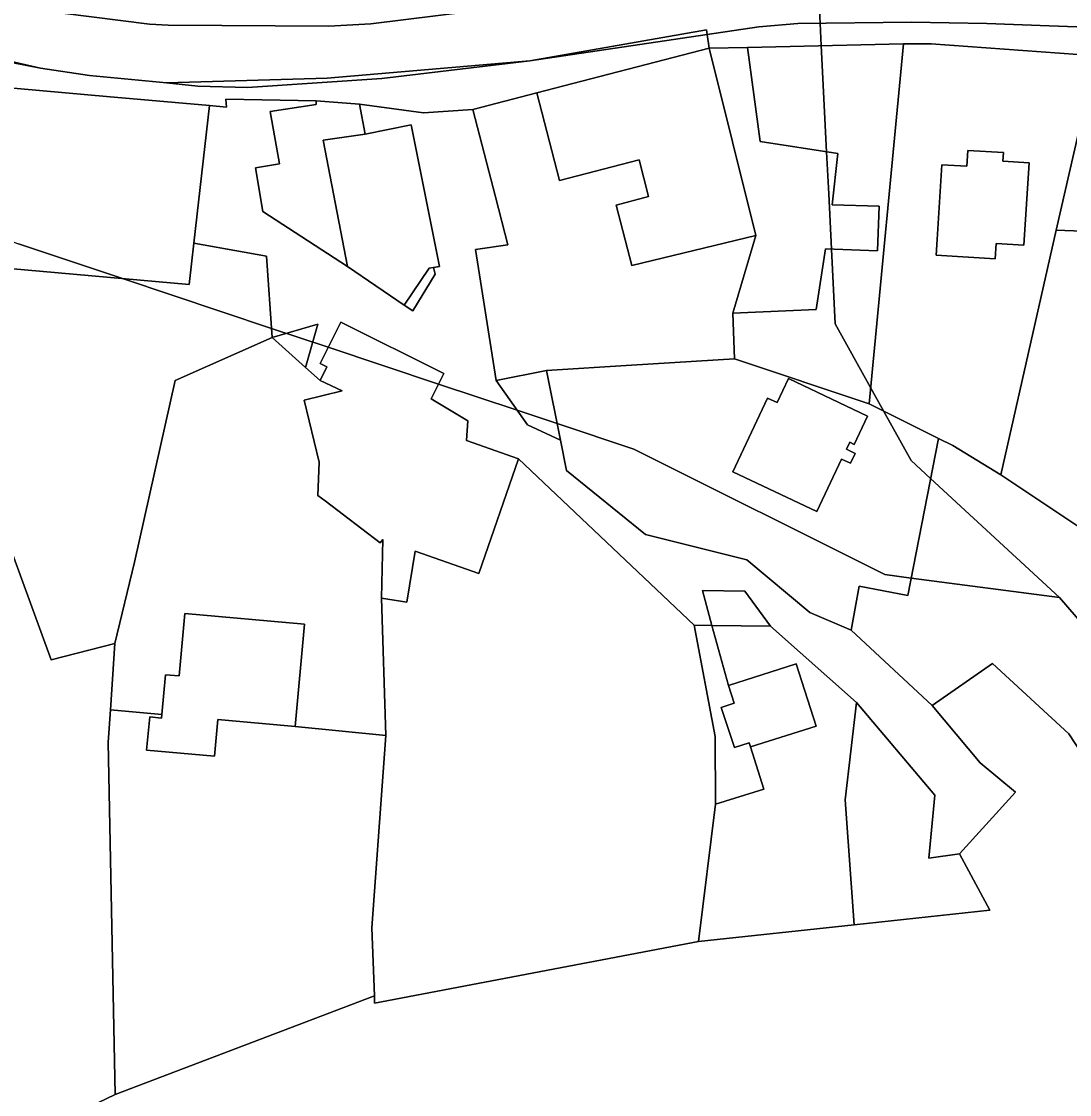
# Model space of a CAD drawing. Extents: x -502026 to -497664, y -1143484 to -1138019.
# Drawn here: x -498325.1 to -498187.2, y -1140463.9 to -1140322.7 of the extents above; entities that cross this region are included whole.
import ezdxf

# ---------------------------------------------------------------- set-up
doc = ezdxf.new("R2010")
doc.units = 0
for name, color, linetype in [('25', 7, 'Continuous'), ('55', 7, 'Continuous'), ('62', 7, 'Continuous')]:
    doc.layers.add(name, color=color, linetype=linetype)

msp = doc.modelspace()

# ---------------------------------------------------------------- linework, layer by layer
at = {"layer": '25'}
for points in [[(-498213.56, -1140373.05), (-498231.26, -1140367.11), (-498231.5, -1140361.08), (-498220.51, -1140360.61), (-498219.3, -1140352.65), (-498212.47, -1140352.91), (-498212.23, -1140347.04), (-498218.42, -1140346.83), (-498217.67, -1140340.1), (-498227.87, -1140338.52), (-498229.56, -1140326.13), (-498209.03, -1140325.65)], [(-498183.68, -1140327.23), (-498188.96, -1140350.19), (-498196.2, -1140382.36), (-498202.54, -1140378.51), (-498204.43, -1140377.57), (-498213.56, -1140373.05), (-498209.03, -1140325.65), (-498205.41, -1140325.65)], [(-498192.51, -1140341.34), (-498195.95, -1140341.12), (-498195.87, -1140339.94), (-498200.55, -1140339.72), (-498200.68, -1140341.78), (-498203.98, -1140341.57), (-498204.6, -1140351.41), (-498204.73, -1140353.46), (-498196.95, -1140353.95), (-498196.82, -1140351.92), (-498193.19, -1140352.14)], [(-498165.45, -1140351.08), (-498165.76, -1140361.18), (-498166.78, -1140386.27), (-498167.4, -1140401.58), (-498196.2, -1140382.36), (-498188.96, -1140350.19), (-498169.33, -1140350.93)], [(-498292.1, -1140364.31), (-498304.85, -1140369.96), (-498310.23, -1140393.88), (-498312.81, -1140404.58), (-498321.17, -1140406.7), (-498331.57, -1140378.32), (-498340.36, -1140379.16), (-498342.42, -1140376.56), (-498327.51, -1140364.81), (-498326.69, -1140355.24), (-498303.03, -1140357.34), (-498302.41, -1140351.91), (-498292.87, -1140353.62)], [(-498312.81, -1140404.58), (-498313.39, -1140413.3), (-498313.68, -1140417.56), (-498312.78, -1140463.9), (-498347.06, -1140480.37), (-498350.37, -1140443.2), (-498349.74, -1140417.52), (-498352.29, -1140410.71), (-498354.19, -1140405.64), (-498350.43, -1140404.66), (-498348.67, -1140411.44), (-498332.02, -1140407.12), (-498333.78, -1140400.34), (-498329.07, -1140398.61), (-498332.09, -1140389.6), (-498334.24, -1140386.88), (-498340.36, -1140379.16), (-498331.57, -1140378.32), (-498321.17, -1140406.7)], [(-498196.2, -1140382.36), (-498167.4, -1140401.58), (-498164.99, -1140401.77), (-498164.87, -1140402.78), (-498163.79, -1140411.21), (-498159.35, -1140425.42), (-498156.4, -1140433.71), (-498145.98, -1140440.86), (-498162.95, -1140439.02), (-498167.66, -1140448.76), (-498177.22, -1140431.8), (-498187.27, -1140416.44), (-498197.32, -1140407.18), (-498205.24, -1140412.72), (-498215.91, -1140402.8), (-498214.88, -1140397.02), (-498208.47, -1140398.27), (-498204.43, -1140377.57), (-498202.54, -1140378.51)], [(-498236.59, -1140402.15), (-498233.8, -1140416.8), (-498233.77, -1140425.69), (-498236, -1140443.78), (-498278.63, -1140451.9), (-498278.66, -1140450.92), (-498278.98, -1140441.96), (-498277.16, -1140416.68), (-498277.72, -1140398.59), (-498274.39, -1140399.14), (-498273.28, -1140392.42), (-498264.93, -1140395.34), (-498259.67, -1140380.28)], [(-498226.52, -1140402.27), (-498215.2, -1140412.31), (-498216.71, -1140425.15), (-498215.5, -1140441.58), (-498236, -1140443.78), (-498233.77, -1140425.69), (-498227.39, -1140423.74), (-498229.16, -1140418.17), (-498220.54, -1140415.44), (-498223.14, -1140407.25), (-498232.07, -1140410.08), (-498234.24, -1140402.18)], [(-498201.64, -1140432.25), (-498197.67, -1140439.66), (-498215.5, -1140441.58), (-498216.71, -1140425.15), (-498215.2, -1140412.31), (-498204.91, -1140424.51), (-498205.71, -1140432.81)], [(-498306.64, -1140413.91), (-498306.68, -1140414.37), (-498308.22, -1140414.23), (-498308.62, -1140418.59), (-498299.71, -1140419.4), (-498299.27, -1140414.58), (-498289.09, -1140415.5), (-498277.16, -1140416.68), (-498278.98, -1140441.96), (-498278.66, -1140450.92), (-498312.78, -1140463.9), (-498313.68, -1140417.56), (-498313.39, -1140413.3)]]:
    msp.add_lwpolyline(points, close=True, dxfattribs=at)
at = {"layer": '55'}
for points in [[(-498322.57, -1140328.88), (-498335.43, -1140326.36), (-498367.65, -1140318.77), (-498366.06, -1140318.83), (-498362.25, -1140319.72), (-498354.41, -1140321.56), (-498341.7, -1140324.48), (-498334.89, -1140326.05)], [(-498234.86, -1140324.43), (-498258.2, -1140327.88), (-498234.95, -1140323.8)], [(-498164.88, -1140324.05), (-498164.72, -1140328.21), (-498183.68, -1140327.23), (-498205.41, -1140325.65), (-498209.03, -1140325.65), (-498229.56, -1140326.13), (-498234.59, -1140326.25), (-498234.86, -1140324.43), (-498228.06, -1140323.42), (-498222.92, -1140323.01), (-498207.97, -1140322.82), (-498198.07, -1140322.99), (-498189.88, -1140323.31), (-498171.66, -1140323.94)], [(-498228.46, -1140350.89), (-498244.76, -1140354.81), (-498246.84, -1140346.87), (-498242.58, -1140345.77), (-498243.83, -1140340.93), (-498254.29, -1140343.63), (-498257.27, -1140332.11), (-498234.59, -1140326.25)], [(-498231.5, -1140361.08), (-498228.46, -1140350.89), (-498234.59, -1140326.25), (-498229.56, -1140326.13), (-498227.87, -1140338.52), (-498217.67, -1140340.1), (-498218.42, -1140346.83), (-498212.23, -1140347.04), (-498212.47, -1140352.91), (-498219.3, -1140352.65), (-498220.51, -1140360.61)], [(-498306, -1140330.81), (-498284.87, -1140330.2), (-498258.2, -1140327.88), (-498277.67, -1140330.21), (-498295.36, -1140331.43), (-498301.88, -1140331.24)], [(-498164.72, -1140328.21), (-498165.11, -1140342.1), (-498165.45, -1140351.08), (-498169.33, -1140350.93), (-498188.96, -1140350.19), (-498183.68, -1140327.23)], [(-498300.34, -1140333.79), (-498302.41, -1140351.91), (-498303.03, -1140357.34), (-498326.69, -1140355.24), (-498337.19, -1140354.3), (-498336.48, -1140330.57), (-498313.9, -1140332.58)], [(-498228.46, -1140350.89), (-498231.5, -1140361.08), (-498231.26, -1140367.11), (-498244.83, -1140367.95), (-498255.99, -1140368.64), (-498262.61, -1140369.95), (-498265.37, -1140352.73), (-498261.08, -1140352.1), (-498262.71, -1140345.81), (-498265.69, -1140334.29), (-498257.27, -1140332.11), (-498254.29, -1140343.63), (-498243.83, -1140340.93), (-498242.58, -1140345.77), (-498246.84, -1140346.87), (-498244.76, -1140354.81)], [(-498286.3, -1140333.18), (-498286.3, -1140333.64), (-498292.36, -1140334.55), (-498291.15, -1140341.44), (-498294.29, -1140341.98), (-498293.35, -1140347.71), (-498282.2, -1140354.97), (-498274.74, -1140360.05), (-498273.58, -1140360.79), (-498270.64, -1140355.97), (-498270.87, -1140355.09), (-498270.08, -1140354.96), (-498273.83, -1140336.31), (-498279.88, -1140337.53), (-498280.63, -1140333.62), (-498272.19, -1140334.73), (-498265.69, -1140334.29), (-498262.71, -1140345.81), (-498261.08, -1140352.1), (-498265.37, -1140352.73), (-498262.61, -1140369.95), (-498258.52, -1140375.8), (-498254.17, -1140377.82), (-498253.38, -1140381.8), (-498243, -1140390.22), (-498229.65, -1140393.56), (-498221.37, -1140400.47), (-498215.91, -1140402.8), (-498205.24, -1140412.72), (-498198.92, -1140420.28), (-498194.3, -1140424.11), (-498201.64, -1140432.25), (-498205.71, -1140432.81), (-498204.91, -1140424.51), (-498215.2, -1140412.31), (-498226.52, -1140402.27), (-498229.92, -1140397.67), (-498235.5, -1140397.6), (-498234.24, -1140402.18), (-498236.59, -1140402.15), (-498259.67, -1140380.28), (-498266.54, -1140377.87), (-498266.34, -1140375.26), (-498271.17, -1140372.37), (-498269.51, -1140369.05), (-498283.05, -1140362.29), (-498285.81, -1140367.72), (-498284.91, -1140368.16), (-498285.8, -1140369.96), (-498287.71, -1140368.25), (-498286.11, -1140362.54), (-498292.1, -1140364.31), (-498292.87, -1140353.62), (-498302.41, -1140351.91), (-498300.34, -1140333.79), (-498298.11, -1140333.99), (-498298.2, -1140332.93)], [(-498280.63, -1140333.62), (-498279.88, -1140337.53), (-498285.39, -1140338.36), (-498282.2, -1140354.97), (-498293.35, -1140347.71), (-498294.29, -1140341.98), (-498291.15, -1140341.44), (-498292.36, -1140334.55), (-498286.3, -1140333.64), (-498286.3, -1140333.18)], [(-498270.87, -1140355.09), (-498271.43, -1140355.18), (-498274.74, -1140360.05), (-498282.2, -1140354.97), (-498285.39, -1140338.36), (-498279.88, -1140337.53), (-498273.83, -1140336.31), (-498270.08, -1140354.96)], [(-498192.51, -1140341.34), (-498193.19, -1140352.14), (-498196.82, -1140351.92), (-498196.95, -1140353.95), (-498204.73, -1140353.46), (-498204.6, -1140351.41), (-498203.98, -1140341.57), (-498200.68, -1140341.78), (-498200.55, -1140339.72), (-498195.87, -1140339.94), (-498195.95, -1140341.12)], [(-498274.74, -1140360.05), (-498271.43, -1140355.18), (-498270.87, -1140355.09), (-498270.64, -1140355.97), (-498273.58, -1140360.79)], [(-498287.71, -1140368.25), (-498292.1, -1140364.31), (-498286.11, -1140362.54)], [(-498259.67, -1140380.28), (-498264.93, -1140395.34), (-498273.28, -1140392.42), (-498274.39, -1140399.14), (-498277.72, -1140398.59), (-498277.55, -1140390.88), (-498277.9, -1140391.33), (-498285.13, -1140385.8), (-498286.08, -1140385.07), (-498285.9, -1140380.72), (-498287.9, -1140372.56), (-498282.91, -1140371.34), (-498285.8, -1140369.96), (-498284.91, -1140368.16), (-498285.81, -1140367.72), (-498283.05, -1140362.29), (-498269.51, -1140369.05), (-498271.17, -1140372.37), (-498266.34, -1140375.26), (-498266.54, -1140377.87)], [(-498287.71, -1140368.25), (-498285.8, -1140369.96), (-498282.91, -1140371.34), (-498287.9, -1140372.56), (-498285.9, -1140380.72), (-498286.08, -1140385.07), (-498285.13, -1140385.8), (-498277.9, -1140391.33), (-498277.55, -1140390.88), (-498277.72, -1140398.59), (-498277.16, -1140416.68), (-498289.09, -1140415.5), (-498287.87, -1140402.03), (-498303.61, -1140400.6), (-498304.36, -1140408.84), (-498306.16, -1140408.67), (-498306.64, -1140413.91), (-498313.39, -1140413.3), (-498312.81, -1140404.58), (-498310.23, -1140393.88), (-498304.85, -1140369.96), (-498292.1, -1140364.31)], [(-498213.56, -1140373.05), (-498204.43, -1140377.57), (-498208.47, -1140398.27), (-498214.88, -1140397.02), (-498215.91, -1140402.8), (-498221.37, -1140400.47), (-498229.65, -1140393.56), (-498243, -1140390.22), (-498253.38, -1140381.8), (-498254.17, -1140377.82), (-498255.99, -1140368.64), (-498244.83, -1140367.95), (-498231.26, -1140367.11)], [(-498254.17, -1140377.82), (-498258.52, -1140375.8), (-498262.61, -1140369.95), (-498255.99, -1140368.64)], [(-498224.17, -1140369.71), (-498213.75, -1140374.64), (-498215.5, -1140378.36), (-498216.1, -1140378.08), (-498216.54, -1140379.01), (-498215.38, -1140379.56), (-498215.99, -1140380.85), (-498217.18, -1140380.31), (-498220.42, -1140387.19), (-498231.5, -1140381.98), (-498226.92, -1140372.27), (-498225.67, -1140372.85)], [(-498224.17, -1140369.71), (-498225.67, -1140372.85), (-498226.92, -1140372.27), (-498231.5, -1140381.98), (-498220.42, -1140387.19), (-498217.18, -1140380.31), (-498215.99, -1140380.85), (-498215.38, -1140379.56), (-498216.54, -1140379.01), (-498216.1, -1140378.08), (-498215.5, -1140378.36), (-498213.75, -1140374.64)], [(-498226.52, -1140402.27), (-498234.24, -1140402.18), (-498235.5, -1140397.6), (-498229.92, -1140397.67)], [(-498289.09, -1140415.5), (-498299.27, -1140414.58), (-498299.71, -1140419.4), (-498308.62, -1140418.59), (-498308.22, -1140414.23), (-498306.68, -1140414.37), (-498306.64, -1140413.91), (-498306.16, -1140408.67), (-498304.36, -1140408.84), (-498303.61, -1140400.6), (-498287.87, -1140402.03)], [(-498234.24, -1140402.18), (-498232.07, -1140410.08), (-498231.3, -1140412.4), (-498233.01, -1140412.97), (-498231.25, -1140418.25), (-498229.32, -1140417.64), (-498229.16, -1140418.17), (-498227.39, -1140423.74), (-498233.77, -1140425.69), (-498233.8, -1140416.8), (-498236.59, -1140402.15)], [(-498229.16, -1140418.17), (-498229.32, -1140417.64), (-498231.25, -1140418.25), (-498233.01, -1140412.97), (-498231.3, -1140412.4), (-498232.07, -1140410.08), (-498223.14, -1140407.25), (-498220.54, -1140415.44)]]:
    msp.add_lwpolyline(points, close=True, dxfattribs=at)
for points in [[(-498323.5, -1140321.15), (-498308.23, -1140323.09), (-498305.78, -1140323.22), (-498284.67, -1140323.32), (-498279.11, -1140323.02), (-498261.74, -1140320.89)], [(-498261.74, -1140320.89), (-498279.11, -1140323.02), (-498284.67, -1140323.32), (-498305.78, -1140323.22), (-498308.23, -1140323.09), (-498323.5, -1140321.15)], [(-498171.66, -1140323.94), (-498189.88, -1140323.31), (-498198.07, -1140322.99), (-498207.97, -1140322.82), (-498222.92, -1140323.01), (-498228.06, -1140323.42), (-498234.86, -1140324.43), (-498234.95, -1140323.8), (-498258.2, -1140327.88), (-498284.87, -1140330.2), (-498306, -1140330.81), (-498316.14, -1140329.82), (-498322.57, -1140328.88), (-498334.89, -1140326.05), (-498341.7, -1140324.48), (-498354.41, -1140321.56)], [(-498335.43, -1140326.36), (-498322.57, -1140328.88), (-498316.14, -1140329.82), (-498306, -1140330.81), (-498301.88, -1140331.24), (-498295.36, -1140331.43), (-498277.67, -1140330.21), (-498258.2, -1140327.88), (-498234.86, -1140324.43), (-498234.59, -1140326.25), (-498257.27, -1140332.11), (-498265.69, -1140334.29), (-498272.19, -1140334.73), (-498280.63, -1140333.62), (-498286.3, -1140333.18), (-498298.2, -1140332.93), (-498298.11, -1140333.99), (-498300.34, -1140333.79), (-498313.9, -1140332.58), (-498336.48, -1140330.57)], [(-498347.06, -1140480.37), (-498312.78, -1140463.9), (-498278.66, -1140450.92), (-498278.63, -1140451.9), (-498236, -1140443.78), (-498215.5, -1140441.58), (-498197.67, -1140439.66), (-498201.64, -1140432.25), (-498194.3, -1140424.11), (-498198.92, -1140420.28), (-498205.24, -1140412.72), (-498197.32, -1140407.18), (-498187.27, -1140416.44), (-498177.22, -1140431.8)]]:
    msp.add_lwpolyline(points, dxfattribs=at)
at = {"layer": '62'}
for points in [[(-498220.35, -1140315.94), (-498220, -1140322.97), (-498219.85, -1140325.9), (-498219.14, -1140339.87), (-498218.86, -1140345.41), (-498218.5, -1140352.68), (-498218, -1140362.5), (-498213.35, -1140370.87), (-498211.6, -1140374.02), (-498208, -1140380.5), (-498205.46, -1140382.84), (-498188.5, -1140398.5), (-498208.02, -1140395.95), (-498211.5, -1140395.5), (-498244.5, -1140379), (-498254.6, -1140375.63), (-498259.86, -1140373.88), (-498270.2, -1140370.43), (-498284.73, -1140365.59), (-498292.19, -1140363.1), (-498311.82, -1140356.56), (-498325.5, -1140352)], [(-498163.5, -1140427.5), (-498188.5, -1140398.5), (-498205.46, -1140382.84), (-498208, -1140380.5), (-498211.6, -1140374.02), (-498213.35, -1140370.87), (-498218, -1140362.5), (-498218.5, -1140352.68), (-498218.86, -1140345.41), (-498219.14, -1140339.87), (-498219.85, -1140325.9), (-498220, -1140322.97), (-498220.35, -1140315.94)], [(-498409.55, -1140322.24), (-498402.5, -1140324), (-498393.09, -1140327.42), (-498388.22, -1140329.19), (-498375.23, -1140333.92), (-498348.24, -1140343.73), (-498337, -1140347.82), (-498325.5, -1140352), (-498311.82, -1140356.56), (-498292.19, -1140363.1), (-498284.73, -1140365.59), (-498270.2, -1140370.43), (-498259.86, -1140373.88), (-498254.6, -1140375.63), (-498244.5, -1140379), (-498211.5, -1140395.5), (-498208.02, -1140395.95), (-498188.5, -1140398.5), (-498163.5, -1140427.5)]]:
    msp.add_lwpolyline(points, dxfattribs=at)

doc.saveas('drawing.dxf')
